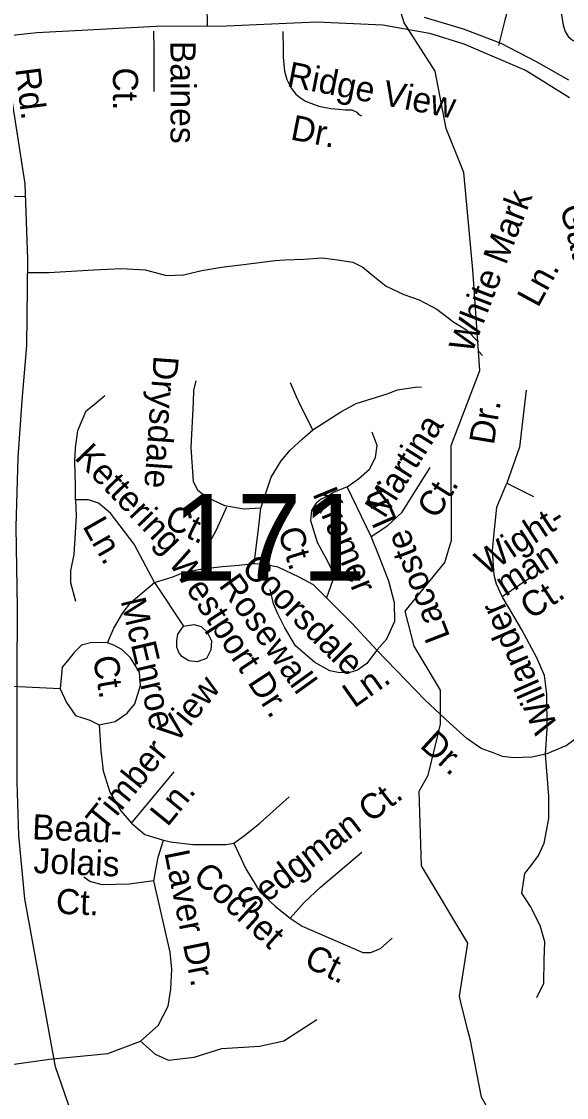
# Model space of a CAD drawing. Extents: x 2001466 to 2224147, y 644118 to 847247.
# Drawn here: x 2064444 to 2066504, y 726812 to 730878 of the extents above; entities that cross this region are included whole.
import ezdxf

# ---------------------------------------------------------------- set-up
doc = ezdxf.new("R2010")
doc.units = 0
for name, color, linetype in [('Exist Hydrographic Misc Water Feature', 7, 'Continuous'), ('Exist Road Non-System Type 51', 7, 'Continuous'), ('Exist Road Non-System Type 51 Label', 7, 'Continuous'), ('Exist Road Secondary Structure Standard Bridge Number Label', 7, 'Continuous'), ('Exist Road Secondary Type 51 Divided Attributed', 7, 'Continuous'), ('Exist Road Secondary Type 51 Label', 7, 'Continuous'), ('Exist Road Secondary Type 51 Undivided 4 Lane Attributed', 7, 'Continuous')]:
    doc.layers.add(name, color=color, linetype=linetype)

msp = doc.modelspace()

# ---------------------------------------------------------------- linework, layer by layer
at = {"layer": 'Exist Hydrographic Misc Water Feature'}
for p, q in [((2065980.7, 728030.2), (2066018.8, 728185.2)), ((2066132.4, 727061.5), (2066107.5, 727161.3)), ((2066141.1, 727026.8), (2066132.4, 727061.5))]:
    msp.add_line(p, q, dxfattribs=at)
for points in [[(2066171, 729631.9), (2066150.1, 729940), (2066116.1, 730308.2), (2066049, 730473.5), (2066007, 730691), (2065890.1, 730873.8), (2065815.2, 731118.4)], [(2065961.8, 728461.4), (2065928, 728517.4), (2065894, 728649.2), (2066044.1, 728833.2), (2066069.1, 728918), (2066068.1, 729275.6), (2066175.9, 729558.9), (2066171, 729631.9)], [(2066018.8, 728185.2), (2066028.1, 728223.3), (2066028.1, 728351.3), (2065961.8, 728461.4)], [(2066107.5, 727161.3), (2066099.1, 727195), (2066131, 727394.4), (2065955.9, 727686.7), (2065947.1, 727969), (2065980.7, 728030.2)], [(2066385.8, 726007.9), (2066392.1, 726237.5), (2066240.9, 726709.8), (2066182.9, 726812.6), (2066141.1, 727026.8)]]:
    msp.add_lwpolyline(points, dxfattribs=at)
at = {"layer": 'Exist Road Non-System Type 51'}
for p, q in [((2066263.2, 730853.6), (2066246.4, 730787.3)), ((2064943.2, 730841.8), (2064944.2, 730774.2)), ((2065432, 730840.4), (2065432.8, 730772.8)), ((2064944.2, 730774.2), (2064944.4, 730613.4)), ((2066171, 729631.9), (2066185.8, 729616.6)), ((2065765.8, 728931.7), (2065675, 729119.5)), ((2066278.8, 729133.6), (2066379, 729083)), ((2066260.9, 728705.4), (2066362.4, 728774.1)), ((2064947.3, 728758.5), (2065055.8, 728593.6)), ((2065786.6, 728501.8), (2065970.2, 728312.9)), ((2064589.7, 728356.7), (2064381.5, 728366)), ((2066063.4, 728227.1), (2065970.2, 728312.9)), ((2064860, 727848.8), (2065021.2, 728042.1))]:
    msp.add_line(p, q, dxfattribs=at)
for points in [[(2066369.8, 731219.9), (2066331.3, 731096.7), (2066301.2, 730993.3), (2066270.9, 730883.9), (2066263.2, 730853.6)], [(2066454.4, 731115.1), (2066464.8, 731036.9), (2066480.5, 730926.5), (2066491.3, 730864.3), (2066498.8, 730840.2), (2066510.4, 730821.9), (2066526.1, 730807.6), (2066543.9, 730799.2), (2066563.9, 730798.8), (2066596.2, 730810.2), (2066606.5, 730826), (2066610.7, 730835.9), (2066611.2, 730861.9), (2066611.7, 730885.9), (2066610.6, 730929.9), (2066607.7, 730982), (2066604.3, 731012), (2066598.8, 731034.1), (2066591, 731048.3), (2066579.4, 731064.5), (2066553.7, 731079.1), (2066454.4, 731115.1)], [(2065145.1, 730940.3), (2065146.3, 730861.6)], [(2065432.8, 730772.8), (2065433, 730743.4), (2065438, 730691.3), (2065447.3, 730659.1), (2065462.7, 730626.8), (2065480.2, 730604.4), (2065497.9, 730590.1), (2065517.6, 730577.7), (2065567.3, 730558.7), (2065613.1, 730549.7), (2065643, 730547.1), (2065667, 730544.6), (2065693, 730544.1), (2065710.8, 730535.7), (2065716.7, 730529.6), (2065726.5, 730523.4), (2065728.5, 730521.4)], [(2063598.5, 729860.7), (2063601.4, 730000.6), (2063605.8, 730118.5), (2063608.7, 730162.5), (2063613.1, 730180.4), (2063631.5, 730200), (2063649.8, 730217.6), (2063676.1, 730229.1), (2063728.1, 730230), (2063936.1, 730229.8), (2064146.1, 730227.5), (2064459.8, 730217.3)], [(2064467.8, 729930.3), (2064547.9, 729930.3), (2064717.5, 729939.9), (2064820.2, 729944.7), (2064911, 729939.9), (2064992.2, 729918.4), (2065056.7, 729920.8), (2065126, 729937.5), (2065200, 729949.5), (2065293.2, 729961.4), (2065403.1, 729975.7), (2065439.1, 729977.3)], [(2065439.1, 729977.3), (2065510.6, 729980.5), (2065579.9, 729985.3), (2065619.8, 729980.4)], [(2065619.8, 729980.4), (2065638.4, 729978.1), (2065695.7, 729968.6), (2065734, 729949.5), (2065772.2, 729918.4), (2065822.4, 729877.8), (2065889.3, 729846.7), (2065947.3, 729827), (2066013.5, 729791.7), (2066078, 729741.5), (2066125.8, 729712.9), (2066170.7, 729666.1)], [(2065212.6, 729047.6), (2065143.8, 729081), (2065110.4, 729106), (2065093.7, 729139.4), (2065085.3, 729268.8), (2065093.7, 729440), (2065095.3, 729483.6), (2065104.6, 729520.6)], [(2065545.5, 729335.5), (2065499.1, 729424.5), (2065482.8, 729460.3), (2065460.3, 729513.4)], [(2064648.3, 729070.1), (2064648.3, 729125.6), (2064645.2, 729215.1), (2064648.3, 729267.6), (2064657.5, 729332.4), (2064688.3, 729406.4), (2064719.2, 729431.1), (2064759.3, 729465)], [(2065545.5, 729335.5), (2065650.4, 729403.3), (2065708.9, 729434.2), (2065826.1, 729471.2), (2065865.3, 729486.1), (2065931.8, 729495.8), (2065956.2, 729497.7)], [(2066350.7, 729485), (2066326.3, 729269.6), (2066278.8, 729133.6)], [(2065348.2, 729039.3), (2065388, 729156.1), (2065425.3, 729218.2), (2065459.2, 729258.3), (2065505.4, 729301.5), (2065545.5, 729335.5)], [(2065675, 729119.5), (2065718.2, 729150.3), (2065758.6, 729186.2), (2065781.6, 729230), (2065787.8, 729275.9), (2065769.1, 729326)], [(2065765.8, 728931.7), (2065828.3, 728973.4), (2065882.6, 729023.5), (2065924.3, 729090.3), (2065989, 729192.6)], [(2065675, 729119.5), (2065622.6, 729097.9), (2065604.1, 729085.5), (2065576.4, 729073.2), (2065557.9, 729057.8), (2065539.4, 729030), (2065536.3, 728993), (2065561.3, 728910.8), (2065594.7, 728850.3), (2065615.6, 728808.6), (2065619.7, 728764.7), (2065596.8, 728700)], [(2066260.9, 728705.4), (2066239.3, 728751.7), (2066230, 728785.6), (2066223.9, 728878.2), (2066230, 728946.1), (2066240, 729043), (2066278.8, 729133.6)], [(2064648.3, 729070.1), (2064651.3, 729008.4), (2064645.2, 728925.1), (2064642.1, 728863.4), (2064629.8, 728801.7), (2064629.8, 728758.5), (2064648.3, 728687.5)], [(2064947.3, 728758.5), (2064870.3, 728903.5), (2064780.8, 729020.7), (2064734.6, 729057.8), (2064697.6, 729070.1), (2064648.3, 729070.1)], [(2065126.7, 728809.6), (2065137.2, 728876.4), (2065181, 728957.8), (2065219.6, 729044.2)], [(2065348.2, 729039.3), (2065283.5, 729035.1), (2065241.8, 729043.4), (2065212.6, 729047.6)], [(2065323.5, 728829.4), (2065338.9, 728949.8), (2065345.1, 729005.3), (2065348.2, 729039.3)], [(2065786.6, 728501.8), (2065824.2, 728545.6), (2065855.5, 728612.4), (2065853.4, 728681.3), (2065832.5, 728762.7), (2065797, 728854.5), (2065765.8, 728931.7)], [(2065126.7, 728809.6), (2065203.9, 728818), (2065266.5, 728824.2), (2065323.5, 728829.4)], [(2065323.5, 728829.4), (2065363.2, 728827.4), (2065413.2, 728816.9), (2065492.5, 728779.3), (2065546.7, 728750.1), (2065596.8, 728700)], [(2064947.3, 728758.5), (2065012, 728778.3), (2065060, 728797.1), (2065126.7, 728809.6)], [(2064768.5, 728529.5), (2064793.2, 728585.1), (2064827.1, 728643.7), (2064857.9, 728683.8), (2064947.3, 728758.5)], [(2065786.6, 728501.8), (2065749.1, 728451.7), (2065713.6, 728426.6), (2065684.4, 728418.3), (2065646.9, 728416.2), (2065609.3, 728424.5), (2065553, 728455.9), (2065480, 728518.5), (2065438.3, 728589.4), (2065413.2, 728639.5), (2065396.5, 728677.1), (2065384, 728731.3)], [(2065596.8, 728700), (2065694.8, 728601.9), (2065786.6, 728501.8)], [(2066424.3, 728109.9), (2066430.5, 728205.6), (2066429.1, 728335.8), (2066420.8, 728406.8), (2066391.6, 728473.6), (2066334.9, 728578.9), (2066301, 728637.5), (2066260.9, 728705.4)], [(2065055.8, 728593.6), (2065095.5, 728599.9), (2065122.6, 728591.5), (2065145.5, 728570.6), (2065162.2, 728537.2), (2065160.1, 728503.8), (2065143.4, 728470.5), (2065108, 728457.9), (2065076.7, 728462.1), (2065049.6, 728478.8), (2065039.1, 728493.4), (2065030.8, 728514.3), (2065030.8, 728537.2), (2065035, 728562.3), (2065055.8, 728593.6)], [(2064768.5, 728529.5), (2064710.1, 728531.6), (2064670.5, 728521.2), (2064643.3, 728494), (2064618.3, 728462.7), (2064597.5, 728437.7), (2064589.7, 728356.7)], [(2066424.3, 728109.9), (2066502.5, 728142.5), (2066565.1, 728188.4), (2066611, 728238.5), (2066636, 728301.1), (2066648.5, 728409.7), (2066656, 728568.9)], [(2064737.2, 728220.6), (2064797.7, 728233.2), (2064843.6, 728264.5), (2064872.8, 728299.9), (2064893.7, 728368.8), (2064889.5, 728418.9), (2064856.1, 728473.2), (2064822.7, 728504.5), (2064793.5, 728521.2), (2064768.5, 728529.5)], [(2064589.7, 728356.7), (2064614.3, 728304.3), (2064648.3, 728254.9), (2064701.8, 728237.3), (2064737.2, 728220.6)], [(2064737.2, 728220.6), (2064743.5, 728122.5), (2064752.5, 728046), (2064778.1, 727965.3), (2064819.1, 727894.9), (2064860, 727848.8)], [(2066230.9, 728112.5), (2066180.9, 728131.3), (2066126.6, 728168.9), (2066063.4, 728227.1)], [(2066424.3, 728109.9), (2066372.8, 728097.9), (2066301.9, 728095.8), (2066262.2, 728100), (2066230.9, 728112.5)], [(2066391.5, 727189.8), (2066417.5, 727243.9), (2066419.6, 727332.6), (2066421.8, 727399.6), (2066404.5, 727462.4), (2066367.7, 727533.7), (2066335.3, 727583.5), (2066346.1, 727658.8), (2066369.9, 727689), (2066398, 727725.8), (2066419.6, 727773.4), (2066436.9, 727866.4), (2066436.9, 727950.8), (2066424.3, 728109.9)], [(2065216.3, 727768), (2065245.9, 727773.4), (2065286.9, 727801.5), (2065345.3, 727849.1), (2065455.5, 727948.6)], [(2064860, 727848.8), (2064909.9, 727805.3), (2064980.3, 727784.5)], [(2064893.3, 727024.5), (2064961.1, 727083.9), (2064998.2, 727156.9), (2065008.4, 727220.9), (2065012.3, 727296.4), (2065005.9, 727360.5), (2064944.5, 727630.9), (2064961.1, 727720.5), (2064980.3, 727784.5)], [(2064980.3, 727784.5), (2065007.7, 727778.4), (2065091.1, 727768), (2065216.3, 727768)], [(2065245.9, 727773.4), (2065291.3, 727676.1), (2065345.3, 727589.5), (2065403.7, 727533.3), (2065459.9, 727490)], [(2065459.9, 727490), (2065511.7, 727548.4), (2065574.4, 727606.8), (2065730.1, 727738.8)], [(2064944.5, 727630.9), (2064851, 727618.1), (2064748.7, 727615.5), (2064702.6, 727628.3), (2064679.6, 727645)], [(2065459.9, 727490), (2065505.3, 727459.8), (2065734.4, 727360.3), (2065764.7, 727360.3), (2065801.4, 727375.4), (2065844.6, 727414.3)], [(2064893.3, 727024.5), (2064949.6, 726975.8), (2064999.5, 726952.8), (2065096.2, 726964.7), (2065200.7, 726996.6), (2065342.9, 727005.3), (2065435.8, 727025.6), (2065560.6, 727107)], [(2064549.3, 726956.5), (2064770.4, 726978.4), (2064893.3, 727024.5)], [(2064145.4, 726857.2), (2064210.6, 726897.6), (2064272.2, 726917.2), (2064549.3, 726956.5)]]:
    msp.add_lwpolyline(points, dxfattribs=at)
at = {"layer": 'Exist Road Secondary Type 51 Divided Attributed'}
for points in [[(2066512.2, 730656.4), (2066390.7, 730726), (2066257.1, 730795.2), (2066113.9, 730850), (2065967.5, 730893.5)], [(2064374.7, 730823.3), (2064502.3, 730837.1), (2064670.5, 730845.2), (2064952.9, 730860.5), (2065218.4, 730862.1), (2065559.5, 730877.4), (2065809, 730866.1), (2065986, 730833.9), (2066116.3, 730793.6), (2066351.3, 730693), (2066515.4, 730591.5)]]:
    msp.add_lwpolyline(points, dxfattribs=at)
at = {"layer": 'Exist Road Secondary Type 51 Undivided 4 Lane Attributed'}
msp.add_lwpolyline([(2064931, 725678.7), (2064855.5, 725977.2), (2064779.9, 726278.3), (2064722, 726500.5), (2064657.6, 726683.3), (2064572.3, 726928.1), (2064517.6, 727230.8), (2064456.5, 727562.5), (2064433.9, 727801.7), (2064427.5, 728003), (2064427.5, 728406.3), (2064429.1, 728662.4), (2064423.5, 728968.8), (2064431.5, 729231.2), (2064446.8, 729445.8), (2064463.7, 729653.5), (2064468.5, 729980), (2064458.1, 730265.1), (2064409.8, 730573.5), (2064374.7, 730823.3)], dxfattribs=at)

# ---------------------------------------------------------------- texts
at = {"layer": 'Exist Road Non-System Type 51 Label'}
for s, rotation, p in [('Baines', 270.0497, (2065007.1, 730805.1)), ('Ct.', 270.0497, (2064789.7, 730704.7)), ('Ridge View  ', 348.9625, (2065443.6, 730634.4)), ('Dr.', 348.9625, (2065456.9, 730433.2)), ('White Mark', 68.9769, (2066145.6, 729618.9)), ('Gate', 284.0263, (2066478.7, 730175.2)), ('Ln.', 61.4073, (2066395.7, 729793.6)), ('Drysdale', 265.8754, (2064943.9, 729617.3)), ('Dr.', 80.7319, (2066228.9, 729275.5)), ('Martina', 57.6934, (2065815.9, 728996.4)), ('Kettering', 313.892, (2064641.3, 729227.5)), ('Ln.', 113.4498, (2065865.5, 728991.9)), ('Kramer', 292.3467, (2065543.2, 729093.7)), ('Ct.', 58.0077, (2066013.4, 728993.8)), ('Ct.', 334.1211, (2064977.8, 728972)), ('Wight-', 33.1919, (2066198.5, 728782.3)), ('Ln.', 299.8464, (2064672.7, 728971.2)), ('Ct.', 287.2833, (2065412, 728952.4)), ('Lacoste', 111.1145, (2066065.1, 728553)), ('Westport Dr.', 303.3404, (2064997.2, 728834.5)), ('Coorsdale', 314.9854, (2065270.2, 728808.1)), ('man', 33.1919, (2066273.6, 728702.8)), ('Rosewall', 305.802, (2065186.5, 728746.9)), ('Ct.', 33.1919, (2066368.8, 728615.9)), ('McEnroe', 283.1541, (2064818.3, 728689.8)), ('Willander', 113.6186, (2066473.8, 728213)), ('Ct.', 279.5729, (2064713.4, 728474.7)), ('Ln.', 35.2313, (2065701.1, 728281.6)), ('Timber View', 50.8633, (2064754.2, 727810)), ('Dr.', 317.3714, (2065945.8, 728138.1)), ('Ln.', 50.8633, (2064995.7, 727831.6)), ('Sedgman Ct.', 37.5157, (2065304, 727494.9)), ('Beau-', 357.611, (2064483.1, 727787.6)), ('Jolais', 357.611, (2064488.1, 727660.1)), ('Laver Dr.', 281.4804, (2064983.3, 727737.5)), ('Cochet', 317.3741, (2065087.2, 727640.8)), ('Ct.', 357.611, (2064572.8, 727506.5)), ('Ct.', 334.3254, (2065506.9, 727309.7))]:
    msp.add_text(s, height=95, rotation=rotation, dxfattribs=at).set_placement(p)
at = {"layer": 'Exist Road Secondary Structure Standard Bridge Number Label'}
msp.add_text('171', height=328.08, dxfattribs=at).set_placement((2065013.8, 728764.9))
at = {"layer": 'Exist Road Secondary Type 51 Label'}
msp.add_text('Rd.', height=95, rotation=277.2247, dxfattribs=at).set_placement((2064420.2, 730699.2))

doc.saveas('drawing.dxf')
